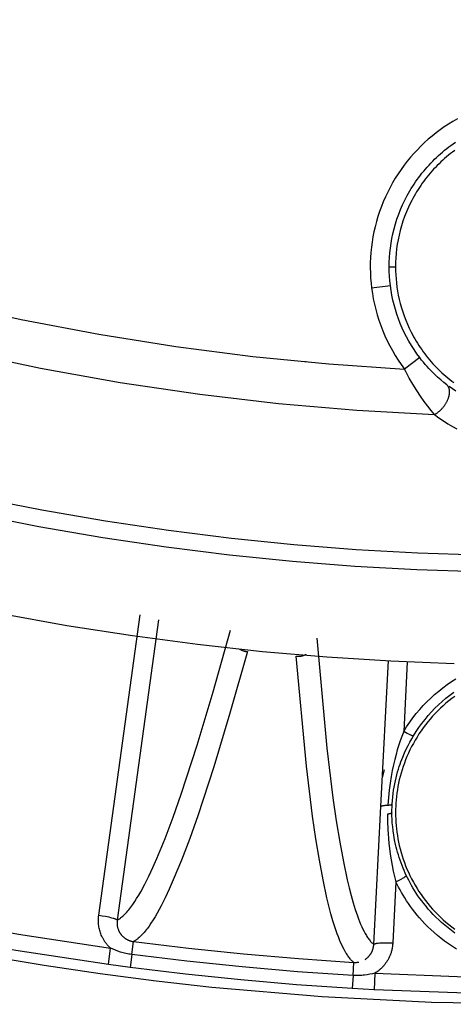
# Model space of a CAD drawing. Header units: millimetres. Extents: x -2637 to -1637, y 678 to 1678.
# Tile 258 of 348: x -2047 to -2036, y 1347 to 1373. Entities that reach past the tile are written whole.
import ezdxf

# ---------------------------------------------------------------- set-up
doc = ezdxf.new("R2010")
doc.units = ezdxf.units.MM
doc.layers.add('Make2D$B.SHOW mini', color=7, linetype='Continuous', true_color=0x000000)

msp = doc.modelspace()

# ---------------------------------------------------------------- linework, layer by layer
at = {"layer": 'Make2D$B.SHOW mini', "color": 18, "lineweight": -3, "true_color": 0x000000}
for points in [[(-2069.529, 1374.188), (-2067.608, 1373.024), (-2065.657, 1371.93), (-2063.681, 1370.907), (-2061.683, 1369.954), (-2059.667, 1369.072), (-2057.636, 1368.262), (-2055.595, 1367.523), (-2053.546, 1366.855), (-2051.493, 1366.257), (-2049.439, 1365.729), (-2047.388, 1365.27), (-2045.343, 1364.879), (-2043.307, 1364.554), (-2041.282, 1364.293), (-2039.272, 1364.096), (-2037.278, 1363.961)], [(-2069.735, 1372.949), (-2067.748, 1371.765), (-2065.732, 1370.654), (-2063.689, 1369.617), (-2061.625, 1368.653), (-2059.542, 1367.764), (-2057.445, 1366.95), (-2055.338, 1366.21), (-2053.225, 1365.544), (-2051.108, 1364.952), (-2048.992, 1364.432), (-2046.88, 1363.983), (-2044.775, 1363.605), (-2042.68, 1363.295), (-2040.599, 1363.053), (-2038.534, 1362.876), (-2036.487, 1362.762)], [(-2035.886, 1370.56), (-2036.004, 1370.492), (-2036.119, 1370.421), (-2036.232, 1370.347), (-2036.342, 1370.269), (-2036.449, 1370.189), (-2036.552, 1370.107), (-2036.653, 1370.022), (-2036.751, 1369.934), (-2036.847, 1369.842), (-2036.94, 1369.747), (-2037.032, 1369.649), (-2037.121, 1369.547), (-2037.207, 1369.443), (-2037.291, 1369.335), (-2037.371, 1369.224), (-2037.448, 1369.11), (-2037.522, 1368.994), (-2037.593, 1368.875), (-2037.66, 1368.753), (-2037.723, 1368.63), (-2037.783, 1368.504), (-2037.839, 1368.376), (-2037.89, 1368.247), (-2037.938, 1368.116), (-2037.981, 1367.984), (-2038.021, 1367.85), (-2038.056, 1367.716), (-2038.086, 1367.58), (-2038.113, 1367.445), (-2038.135, 1367.309), (-2038.153, 1367.172), (-2038.167, 1367.036), (-2038.176, 1366.9), (-2038.182, 1366.764), (-2038.183, 1366.629), (-2038.18, 1366.495), (-2038.173, 1366.362), (-2038.163, 1366.23), (-2038.148, 1366.099)], [(-2037.683, 1366.656), (-2037.681, 1366.778), (-2037.676, 1366.901), (-2037.666, 1367.026), (-2037.652, 1367.151), (-2037.634, 1367.278), (-2037.612, 1367.405), (-2037.585, 1367.532), (-2037.554, 1367.66), (-2037.518, 1367.788), (-2037.478, 1367.916), (-2037.433, 1368.043), (-2037.383, 1368.17), (-2037.329, 1368.295), (-2037.269, 1368.42), (-2037.238, 1368.482), (-2037.206, 1368.543), (-2037.172, 1368.604), (-2037.137, 1368.664), (-2037.101, 1368.724), (-2037.064, 1368.784), (-2037.026, 1368.842), (-2036.987, 1368.901), (-2036.946, 1368.959), (-2036.905, 1369.016), (-2036.862, 1369.072), (-2036.819, 1369.128), (-2036.774, 1369.183), (-2036.729, 1369.237), (-2036.682, 1369.29), (-2036.634, 1369.343), (-2036.586, 1369.395), (-2036.537, 1369.445), (-2036.486, 1369.495), (-2036.435, 1369.545), (-2036.383, 1369.593), (-2036.33, 1369.64), (-2036.276, 1369.686), (-2036.222, 1369.731), (-2036.166, 1369.775), (-2036.11, 1369.819), (-2036.054, 1369.861), (-2035.996, 1369.902), (-2035.938, 1369.942)], [(-2035.956, 1369.727), (-2036.01, 1369.686), (-2036.064, 1369.645), (-2036.117, 1369.603), (-2036.169, 1369.559), (-2036.221, 1369.515), (-2036.271, 1369.47), (-2036.321, 1369.424), (-2036.37, 1369.377), (-2036.419, 1369.329), (-2036.466, 1369.28), (-2036.512, 1369.23), (-2036.558, 1369.18), (-2036.603, 1369.129), (-2036.646, 1369.077), (-2036.689, 1369.024), (-2036.731, 1368.971), (-2036.772, 1368.917), (-2036.811, 1368.862), (-2036.85, 1368.807), (-2036.888, 1368.751), (-2036.924, 1368.695), (-2036.96, 1368.638), (-2036.994, 1368.58), (-2037.027, 1368.522), (-2037.06, 1368.464), (-2037.091, 1368.405), (-2037.121, 1368.346), (-2037.177, 1368.227), (-2037.23, 1368.106), (-2037.277, 1367.985), (-2037.32, 1367.863), (-2037.359, 1367.741), (-2037.393, 1367.618), (-2037.423, 1367.496), (-2037.449, 1367.373), (-2037.47, 1367.252), (-2037.488, 1367.131), (-2037.501, 1367.01), (-2037.51, 1366.891), (-2037.515, 1366.773), (-2037.517, 1366.656)], [(-2068.451, 1367.957), (-2066.839, 1367.097), (-2065.213, 1366.282), (-2063.574, 1365.511), (-2061.923, 1364.785), (-2060.263, 1364.104), (-2058.594, 1363.467), (-2056.92, 1362.875), (-2055.242, 1362.328), (-2053.56, 1361.824), (-2051.878, 1361.365), (-2050.196, 1360.949), (-2048.516, 1360.576), (-2046.84, 1360.245), (-2045.168, 1359.956), (-2043.503, 1359.708), (-2041.846, 1359.5), (-2040.197, 1359.332), (-2038.559, 1359.203), (-2036.932, 1359.112), (-2035.318, 1359.059)], [(-2068.664, 1367.568), (-2067.043, 1366.704), (-2065.406, 1365.884), (-2063.757, 1365.108), (-2062.096, 1364.378), (-2060.426, 1363.692), (-2058.747, 1363.052), (-2057.063, 1362.456), (-2055.374, 1361.905), (-2053.682, 1361.399), (-2051.989, 1360.936), (-2050.297, 1360.518), (-2048.607, 1360.142), (-2046.92, 1359.809), (-2045.238, 1359.518), (-2043.563, 1359.269), (-2041.895, 1359.06), (-2040.237, 1358.891), (-2038.589, 1358.762), (-2036.952, 1358.67), (-2035.328, 1358.616)], [(-2037.683, 1366.656), (-2037.517, 1366.656)], [(-2037.652, 1366.161), (-2037.666, 1366.284), (-2037.675, 1366.408), (-2037.681, 1366.532), (-2037.683, 1366.656)], [(-2037.517, 1366.656), (-2037.516, 1366.552), (-2037.511, 1366.446), (-2037.504, 1366.34), (-2037.494, 1366.233), (-2037.48, 1366.125), (-2037.463, 1366.016), (-2037.443, 1365.907), (-2037.419, 1365.798), (-2037.392, 1365.689), (-2037.361, 1365.579), (-2037.327, 1365.47), (-2037.29, 1365.361), (-2037.248, 1365.252), (-2037.204, 1365.144), (-2037.155, 1365.037), (-2037.103, 1364.931)], [(-2038.148, 1366.099), (-2037.652, 1366.161)], [(-2038.148, 1366.099), (-2038.128, 1365.956), (-2038.103, 1365.813), (-2038.073, 1365.67), (-2038.039, 1365.529), (-2037.999, 1365.388), (-2037.955, 1365.248), (-2037.907, 1365.11), (-2037.854, 1364.973), (-2037.796, 1364.838), (-2037.734, 1364.705), (-2037.668, 1364.574), (-2037.598, 1364.446), (-2037.524, 1364.32), (-2037.446, 1364.198), (-2037.364, 1364.078), (-2037.278, 1363.961)], [(-2036.88, 1364.263), (-2036.956, 1364.366), (-2037.028, 1364.473), (-2037.098, 1364.582), (-2037.164, 1364.693), (-2037.226, 1364.807), (-2037.285, 1364.923), (-2037.34, 1365.041), (-2037.391, 1365.161), (-2037.438, 1365.283), (-2037.481, 1365.406), (-2037.52, 1365.53), (-2037.555, 1365.655), (-2037.585, 1365.781), (-2037.612, 1365.907), (-2037.634, 1366.034), (-2037.652, 1366.161)], [(-2037.103, 1364.931), (-2037.072, 1364.872), (-2037.041, 1364.813), (-2037.008, 1364.755), (-2036.974, 1364.698), (-2036.939, 1364.641), (-2036.903, 1364.584), (-2036.865, 1364.528), (-2036.827, 1364.472), (-2036.788, 1364.417), (-2036.747, 1364.363), (-2036.706, 1364.309), (-2036.664, 1364.256), (-2036.62, 1364.204), (-2036.576, 1364.153), (-2036.531, 1364.102), (-2036.485, 1364.052), (-2036.438, 1364.003), (-2036.39, 1363.955), (-2036.341, 1363.907), (-2036.292, 1363.861), (-2036.241, 1363.815), (-2036.19, 1363.771), (-2036.138, 1363.727), (-2036.085, 1363.684), (-2036.032, 1363.642), (-2035.978, 1363.602)], [(-2068.627, 1364.776), (-2066.944, 1363.918), (-2065.246, 1363.105), (-2063.537, 1362.339), (-2061.818, 1361.619), (-2060.09, 1360.946), (-2058.356, 1360.319), (-2056.617, 1359.738), (-2054.876, 1359.202), (-2053.133, 1358.713), (-2051.39, 1358.268), (-2049.649, 1357.868), (-2047.912, 1357.512), (-2046.18, 1357.199), (-2044.454, 1356.928), (-2042.736, 1356.7), (-2041.027, 1356.513), (-2039.329, 1356.366), (-2037.642, 1356.259), (-2035.968, 1356.19)], [(-2039.887, 1364.166), (-2039.894, 1364.156)], [(-2036.88, 1364.263), (-2037.278, 1363.961)], [(-2036.163, 1363.542), (-2036.243, 1363.605), (-2036.326, 1363.674), (-2036.41, 1363.748), (-2036.497, 1363.83), (-2036.588, 1363.922), (-2036.636, 1363.972), (-2036.683, 1364.024), (-2036.732, 1364.08), (-2036.781, 1364.138), (-2036.83, 1364.199), (-2036.88, 1364.263)], [(-2037.245, 1363.895), (-2037.278, 1363.961)], [(-2036.487, 1362.762), (-2036.576, 1362.867), (-2036.669, 1362.982), (-2036.762, 1363.105), (-2036.858, 1363.241), (-2036.959, 1363.394), (-2037.064, 1363.564), (-2037.154, 1363.723), (-2037.245, 1363.895)], [(-2036.118, 1363.485), (-2036.12, 1363.489), (-2036.122, 1363.494), (-2036.125, 1363.498), (-2036.127, 1363.502), (-2036.13, 1363.506), (-2036.132, 1363.509), (-2036.135, 1363.513), (-2036.138, 1363.517), (-2036.141, 1363.52), (-2036.144, 1363.524), (-2036.147, 1363.527), (-2036.15, 1363.53), (-2036.153, 1363.533), (-2036.156, 1363.536), (-2036.159, 1363.539), (-2036.163, 1363.542)], [(-2035.928, 1363.375), (-2036.017, 1363.436), (-2036.106, 1363.499)], [(-2036.487, 1362.762), (-2036.474, 1362.769), (-2036.462, 1362.776), (-2036.449, 1362.784), (-2036.436, 1362.792), (-2036.423, 1362.801), (-2036.41, 1362.81), (-2036.397, 1362.819), (-2036.384, 1362.83), (-2036.371, 1362.84), (-2036.358, 1362.851), (-2036.345, 1362.862), (-2036.332, 1362.874), (-2036.32, 1362.886), (-2036.307, 1362.899), (-2036.295, 1362.912), (-2036.283, 1362.925), (-2036.272, 1362.938), (-2036.26, 1362.952), (-2036.249, 1362.966), (-2036.238, 1362.98), (-2036.228, 1362.995), (-2036.217, 1363.009), (-2036.208, 1363.024), (-2036.198, 1363.039), (-2036.189, 1363.053), (-2036.18, 1363.068), (-2036.172, 1363.083), (-2036.164, 1363.098), (-2036.157, 1363.112), (-2036.15, 1363.127), (-2036.143, 1363.142), (-2036.137, 1363.156), (-2036.128, 1363.178), (-2036.124, 1363.19), (-2036.12, 1363.201), (-2036.116, 1363.212), (-2036.113, 1363.224), (-2036.109, 1363.235), (-2036.106, 1363.247), (-2036.104, 1363.258), (-2036.101, 1363.269), (-2036.099, 1363.281), (-2036.097, 1363.292), (-2036.095, 1363.303), (-2036.094, 1363.314), (-2036.093, 1363.325), (-2036.092, 1363.336), (-2036.092, 1363.347), (-2036.091, 1363.357), (-2036.091, 1363.368), (-2036.092, 1363.378), (-2036.092, 1363.388), (-2036.093, 1363.398), (-2036.094, 1363.408), (-2036.096, 1363.417), (-2036.098, 1363.427), (-2036.1, 1363.436), (-2036.101, 1363.44), (-2036.102, 1363.445), (-2036.103, 1363.449), (-2036.105, 1363.453), (-2036.106, 1363.457), (-2036.108, 1363.462), (-2036.109, 1363.466), (-2036.111, 1363.47), (-2036.112, 1363.474), (-2036.114, 1363.477), (-2036.116, 1363.481), (-2036.118, 1363.485)], [(-2036.487, 1362.762), (-2036.371, 1362.676), (-2036.254, 1362.596), (-2036.135, 1362.519), (-2036.016, 1362.448), (-2035.897, 1362.38)], [(-2045.343, 1349.552), (-2044.249, 1357.473)], [(-2043.763, 1357.342), (-2044.856, 1349.421)], [(-2044.856, 1349.421), (-2044.844, 1349.427), (-2044.832, 1349.435), (-2044.819, 1349.442), (-2044.807, 1349.45), (-2044.794, 1349.459), (-2044.781, 1349.468), (-2044.769, 1349.477), (-2044.756, 1349.487), (-2044.744, 1349.497), (-2044.731, 1349.508), (-2044.706, 1349.53), (-2044.68, 1349.554), (-2044.655, 1349.579), (-2044.629, 1349.606), (-2044.603, 1349.634), (-2044.577, 1349.664), (-2044.552, 1349.695), (-2044.526, 1349.728), (-2044.5, 1349.762), (-2044.447, 1349.834), (-2044.395, 1349.911), (-2044.343, 1349.993), (-2044.29, 1350.08), (-2044.237, 1350.172), (-2044.131, 1350.368), (-2044.024, 1350.581), (-2043.917, 1350.809), (-2043.81, 1351.051), (-2043.595, 1351.574), (-2043.38, 1352.142), (-2043.167, 1352.746), (-2042.745, 1354.036), (-2042.322, 1355.446), (-2041.865, 1357.074)], [(-2039.595, 1356.859), (-2039.328, 1353.959), (-2039.167, 1352.648), (-2039.08, 1352.042), (-2038.989, 1351.478), (-2038.893, 1350.96), (-2038.794, 1350.489), (-2038.742, 1350.273), (-2038.689, 1350.069), (-2038.635, 1349.877), (-2038.58, 1349.699), (-2038.523, 1349.534), (-2038.495, 1349.457), (-2038.466, 1349.383), (-2038.436, 1349.312), (-2038.407, 1349.245), (-2038.377, 1349.182), (-2038.346, 1349.122), (-2038.316, 1349.066), (-2038.3, 1349.039), (-2038.284, 1349.014), (-2038.269, 1348.989), (-2038.253, 1348.965), (-2038.237, 1348.942), (-2038.221, 1348.92), (-2038.205, 1348.899), (-2038.189, 1348.88), (-2038.173, 1348.861), (-2038.157, 1348.843), (-2038.141, 1348.826), (-2038.124, 1348.81), (-2038.116, 1348.802), (-2038.108, 1348.795), (-2038.099, 1348.788), (-2038.091, 1348.781)], [(-2041.423, 1356.505), (-2041.882, 1354.878), (-2042.307, 1353.468), (-2042.73, 1352.177), (-2042.945, 1351.572), (-2043.161, 1351.005), (-2043.377, 1350.482), (-2043.485, 1350.24), (-2043.592, 1350.013), (-2043.699, 1349.8), (-2043.753, 1349.7), (-2043.806, 1349.604), (-2043.859, 1349.513), (-2043.912, 1349.426), (-2043.965, 1349.344), (-2044.017, 1349.267), (-2044.07, 1349.196), (-2044.096, 1349.162), (-2044.122, 1349.129), (-2044.148, 1349.098), (-2044.174, 1349.068), (-2044.2, 1349.04), (-2044.226, 1349.013), (-2044.251, 1348.988), (-2044.277, 1348.965), (-2044.302, 1348.942), (-2044.315, 1348.932), (-2044.328, 1348.922), (-2044.34, 1348.912), (-2044.353, 1348.903), (-2044.366, 1348.894), (-2044.378, 1348.886), (-2044.391, 1348.878), (-2044.403, 1348.87), (-2044.416, 1348.863), (-2044.428, 1348.856)], [(-2041.629, 1356.574), (-2041.62, 1356.569), (-2041.611, 1356.564), (-2041.6, 1356.558), (-2041.589, 1356.553), (-2041.578, 1356.548), (-2041.567, 1356.543), (-2041.556, 1356.538), (-2041.545, 1356.533), (-2041.533, 1356.529), (-2041.521, 1356.525), (-2041.51, 1356.522), (-2041.498, 1356.519), (-2041.486, 1356.516), (-2041.473, 1356.513), (-2041.461, 1356.511), (-2041.449, 1356.509), (-2041.436, 1356.507), (-2041.423, 1356.505)], [(-2040.136, 1356.384), (-2040.123, 1356.383), (-2040.111, 1356.382), (-2040.098, 1356.382), (-2040.086, 1356.382), (-2040.074, 1356.382), (-2040.061, 1356.383), (-2040.049, 1356.384), (-2040.037, 1356.385), (-2040.025, 1356.386), (-2040.013, 1356.388), (-2040.001, 1356.39), (-2039.989, 1356.393), (-2039.977, 1356.396), (-2039.966, 1356.399), (-2039.954, 1356.402), (-2039.942, 1356.406), (-2039.933, 1356.409), (-2039.924, 1356.412), (-2039.915, 1356.416), (-2039.905, 1356.419), (-2039.896, 1356.423), (-2039.887, 1356.427), (-2039.878, 1356.432), (-2039.869, 1356.436)], [(-2038.617, 1348.307), (-2038.626, 1348.314), (-2038.634, 1348.321), (-2038.642, 1348.328), (-2038.651, 1348.336), (-2038.667, 1348.351), (-2038.684, 1348.368), (-2038.7, 1348.386), (-2038.716, 1348.405), (-2038.732, 1348.424), (-2038.748, 1348.445), (-2038.764, 1348.467), (-2038.78, 1348.49), (-2038.796, 1348.513), (-2038.812, 1348.538), (-2038.828, 1348.563), (-2038.843, 1348.59), (-2038.874, 1348.646), (-2038.905, 1348.705), (-2038.935, 1348.769), (-2038.965, 1348.835), (-2038.995, 1348.906), (-2039.024, 1348.98), (-2039.053, 1349.057), (-2039.11, 1349.222), (-2039.166, 1349.4), (-2039.22, 1349.591), (-2039.273, 1349.795), (-2039.325, 1350.011), (-2039.426, 1350.481), (-2039.522, 1351), (-2039.615, 1351.564), (-2039.703, 1352.169), (-2039.865, 1353.481), (-2040.136, 1356.384)], [(-2037.904, 1352.418), (-2037.706, 1356.27)], [(-2037.208, 1356.237), (-2037.302, 1354.401)], [(-2037.302, 1354.401), (-2037.224, 1354.524), (-2037.143, 1354.644), (-2037.059, 1354.76), (-2036.971, 1354.871), (-2036.88, 1354.979), (-2036.786, 1355.084), (-2036.689, 1355.184), (-2036.589, 1355.282), (-2036.485, 1355.376), (-2036.378, 1355.466), (-2036.269, 1355.553), (-2036.157, 1355.636), (-2036.042, 1355.715), (-2035.925, 1355.79)], [(-2035.957, 1355.326), (-2036.035, 1355.267), (-2036.112, 1355.206), (-2036.188, 1355.143), (-2036.262, 1355.078), (-2036.334, 1355.012), (-2036.404, 1354.943), (-2036.473, 1354.873), (-2036.54, 1354.8), (-2036.605, 1354.727), (-2036.667, 1354.651), (-2036.728, 1354.574), (-2036.787, 1354.496), (-2036.843, 1354.416), (-2036.898, 1354.335), (-2036.95, 1354.253), (-2037, 1354.17), (-2037.047, 1354.086), (-2037.093, 1354.001), (-2037.136, 1353.916), (-2037.176, 1353.829), (-2037.215, 1353.742), (-2037.25, 1353.655), (-2037.284, 1353.567), (-2037.315, 1353.479), (-2037.344, 1353.39), (-2037.371, 1353.302), (-2037.395, 1353.213), (-2037.417, 1353.124), (-2037.436, 1353.036), (-2037.454, 1352.947), (-2037.469, 1352.859), (-2037.482, 1352.772), (-2037.493, 1352.684), (-2037.502, 1352.597), (-2037.509, 1352.511), (-2037.513, 1352.425), (-2037.516, 1352.34), (-2037.517, 1352.256)], [(-2037.044, 1354.284), (-2036.973, 1354.397), (-2036.899, 1354.506), (-2036.821, 1354.613), (-2036.739, 1354.717), (-2036.655, 1354.818), (-2036.567, 1354.916), (-2036.476, 1355.011), (-2036.382, 1355.102), (-2036.286, 1355.19), (-2036.186, 1355.274), (-2036.085, 1355.355), (-2035.981, 1355.432)], [(-2033.717, 1347.201), (-2036.566, 1347.25), (-2039.45, 1347.397), (-2042.365, 1347.648), (-2043.832, 1347.813), (-2045.306, 1348.005), (-2046.784, 1348.224), (-2048.267, 1348.472), (-2049.753, 1348.747), (-2051.243, 1349.051), (-2052.735, 1349.383), (-2054.228, 1349.745), (-2055.722, 1350.136), (-2057.215, 1350.557), (-2058.708, 1351.007), (-2060.199, 1351.487), (-2061.687, 1351.997), (-2063.172, 1352.538), (-2064.652, 1353.108), (-2066.127, 1353.709), (-2067.596, 1354.34), (-2069.057, 1355.002)], [(-2037.302, 1354.401), (-2037.368, 1354.224), (-2037.402, 1354.127), (-2037.436, 1354.024), (-2037.47, 1353.913), (-2037.504, 1353.793), (-2037.538, 1353.663), (-2037.571, 1353.523), (-2037.603, 1353.372), (-2037.633, 1353.209), (-2037.66, 1353.036), (-2037.684, 1352.853), (-2037.703, 1352.66), (-2037.717, 1352.458)], [(-2037.044, 1354.284), (-2037.044, 1354.284), (-2037.044, 1354.284), (-2037.045, 1354.284), (-2037.045, 1354.283), (-2037.045, 1354.283), (-2037.045, 1354.283), (-2037.045, 1354.283), (-2037.045, 1354.283), (-2037.046, 1354.283), (-2037.046, 1354.283), (-2037.046, 1354.283), (-2037.046, 1354.283), (-2037.046, 1354.282), (-2037.047, 1354.282), (-2037.047, 1354.282), (-2037.047, 1354.282), (-2037.047, 1354.282), (-2037.048, 1354.282), (-2037.048, 1354.282), (-2037.048, 1354.282), (-2037.048, 1354.282), (-2037.049, 1354.282), (-2037.049, 1354.282), (-2037.049, 1354.282), (-2037.05, 1354.282), (-2037.051, 1354.282), (-2037.051, 1354.282), (-2037.052, 1354.282), (-2037.053, 1354.282), (-2037.054, 1354.282), (-2037.055, 1354.282), (-2037.055, 1354.282), (-2037.056, 1354.282), (-2037.057, 1354.282), (-2037.059, 1354.283), (-2037.061, 1354.283), (-2037.064, 1354.283), (-2037.066, 1354.284), (-2037.069, 1354.285), (-2037.074, 1354.286), (-2037.08, 1354.288), (-2037.087, 1354.291), (-2037.094, 1354.293), (-2037.11, 1354.3), (-2037.128, 1354.307), (-2037.147, 1354.316), (-2037.168, 1354.327), (-2037.212, 1354.35), (-2037.257, 1354.375), (-2037.302, 1354.401)], [(-2037.605, 1352.48), (-2037.599, 1352.575), (-2037.59, 1352.668), (-2037.58, 1352.759), (-2037.567, 1352.848), (-2037.553, 1352.934), (-2037.537, 1353.018), (-2037.52, 1353.1), (-2037.502, 1353.18), (-2037.482, 1353.256), (-2037.462, 1353.331), (-2037.44, 1353.402), (-2037.418, 1353.471), (-2037.396, 1353.538), (-2037.373, 1353.602), (-2037.326, 1353.722), (-2037.279, 1353.833), (-2037.232, 1353.936), (-2037.185, 1354.032), (-2037.138, 1354.121), (-2037.091, 1354.205), (-2037.044, 1354.284)], [(-2037.815, 1353.384), (-2037.841, 1353.283), (-2037.865, 1353.183)], [(-2038.091, 1348.781), (-2037.904, 1352.418)], [(-2037.904, 1352.418), (-2037.904, 1352.418), (-2037.904, 1352.418), (-2037.904, 1352.419), (-2037.904, 1352.419), (-2037.904, 1352.419), (-2037.904, 1352.419), (-2037.904, 1352.419), (-2037.904, 1352.42), (-2037.904, 1352.42), (-2037.904, 1352.42), (-2037.903, 1352.42), (-2037.903, 1352.421), (-2037.903, 1352.421), (-2037.903, 1352.421), (-2037.903, 1352.421), (-2037.903, 1352.421), (-2037.903, 1352.422), (-2037.903, 1352.422), (-2037.902, 1352.422), (-2037.902, 1352.422), (-2037.902, 1352.423), (-2037.902, 1352.423), (-2037.901, 1352.423), (-2037.901, 1352.424), (-2037.9, 1352.424), (-2037.9, 1352.425), (-2037.9, 1352.425), (-2037.899, 1352.425), (-2037.899, 1352.426), (-2037.898, 1352.426), (-2037.897, 1352.427), (-2037.897, 1352.427), (-2037.896, 1352.428), (-2037.896, 1352.428), (-2037.894, 1352.429), (-2037.893, 1352.43), (-2037.891, 1352.43), (-2037.89, 1352.431), (-2037.888, 1352.432), (-2037.886, 1352.433), (-2037.885, 1352.433), (-2037.883, 1352.434), (-2037.878, 1352.436), (-2037.874, 1352.437), (-2037.869, 1352.439), (-2037.864, 1352.44), (-2037.858, 1352.441), (-2037.852, 1352.443), (-2037.839, 1352.445), (-2037.825, 1352.448), (-2037.81, 1352.45), (-2037.793, 1352.452), (-2037.757, 1352.455), (-2037.717, 1352.458)], [(-2037.717, 1352.458), (-2037.694, 1352.459), (-2037.672, 1352.461), (-2037.662, 1352.462), (-2037.653, 1352.463), (-2037.644, 1352.465), (-2037.637, 1352.466), (-2037.633, 1352.467), (-2037.63, 1352.468), (-2037.627, 1352.469), (-2037.624, 1352.469), (-2037.621, 1352.47), (-2037.618, 1352.471), (-2037.617, 1352.471), (-2037.616, 1352.472), (-2037.615, 1352.472), (-2037.614, 1352.473), (-2037.613, 1352.473), (-2037.612, 1352.474), (-2037.611, 1352.474), (-2037.611, 1352.475), (-2037.61, 1352.475), (-2037.61, 1352.475), (-2037.609, 1352.475), (-2037.609, 1352.476), (-2037.609, 1352.476), (-2037.609, 1352.476), (-2037.608, 1352.476), (-2037.608, 1352.477), (-2037.608, 1352.477), (-2037.607, 1352.477), (-2037.607, 1352.477), (-2037.607, 1352.478), (-2037.607, 1352.478), (-2037.607, 1352.478), (-2037.607, 1352.478), (-2037.606, 1352.478), (-2037.606, 1352.478), (-2037.606, 1352.478), (-2037.606, 1352.479), (-2037.606, 1352.479), (-2037.606, 1352.479), (-2037.606, 1352.479), (-2037.606, 1352.479), (-2037.606, 1352.479), (-2037.606, 1352.479), (-2037.606, 1352.479), (-2037.606, 1352.479), (-2037.606, 1352.48), (-2037.606, 1352.48), (-2037.606, 1352.48), (-2037.606, 1352.48), (-2037.605, 1352.48), (-2037.605, 1352.48), (-2037.605, 1352.48), (-2037.605, 1352.48)], [(-2037.611, 1352.256), (-2037.611, 1352.331), (-2037.609, 1352.406), (-2037.605, 1352.48)], [(-2037.726, 1352.216), (-2037.727, 1352.03), (-2037.721, 1351.817), (-2037.715, 1351.7), (-2037.706, 1351.577), (-2037.694, 1351.446), (-2037.679, 1351.309), (-2037.659, 1351.164), (-2037.636, 1351.014), (-2037.608, 1350.863), (-2037.576, 1350.714), (-2037.542, 1350.572), (-2037.506, 1350.435)], [(-2037.611, 1352.256), (-2037.611, 1352.256), (-2037.611, 1352.256), (-2037.611, 1352.255), (-2037.611, 1352.255), (-2037.611, 1352.255), (-2037.611, 1352.255), (-2037.611, 1352.255), (-2037.611, 1352.255), (-2037.611, 1352.254), (-2037.611, 1352.254), (-2037.612, 1352.254), (-2037.612, 1352.254), (-2037.612, 1352.254), (-2037.612, 1352.253), (-2037.612, 1352.253), (-2037.612, 1352.253), (-2037.612, 1352.252), (-2037.613, 1352.252), (-2037.613, 1352.251), (-2037.613, 1352.251), (-2037.613, 1352.251), (-2037.614, 1352.25), (-2037.614, 1352.25), (-2037.614, 1352.25), (-2037.614, 1352.249), (-2037.615, 1352.249), (-2037.615, 1352.249), (-2037.615, 1352.248), (-2037.616, 1352.248), (-2037.616, 1352.248), (-2037.616, 1352.247), (-2037.617, 1352.247), (-2037.618, 1352.246), (-2037.619, 1352.245), (-2037.62, 1352.245), (-2037.621, 1352.244), (-2037.622, 1352.243), (-2037.623, 1352.243), (-2037.624, 1352.242), (-2037.625, 1352.241), (-2037.627, 1352.241), (-2037.628, 1352.24), (-2037.629, 1352.239), (-2037.632, 1352.238), (-2037.636, 1352.236), (-2037.639, 1352.235), (-2037.643, 1352.234), (-2037.647, 1352.232), (-2037.651, 1352.231), (-2037.659, 1352.229), (-2037.669, 1352.226), (-2037.679, 1352.224), (-2037.69, 1352.222), (-2037.702, 1352.22), (-2037.726, 1352.216)], [(-2037.233, 1350.602), (-2037.262, 1350.665), (-2037.291, 1350.73), (-2037.318, 1350.796), (-2037.345, 1350.863), (-2037.371, 1350.932), (-2037.396, 1351.002), (-2037.42, 1351.072), (-2037.442, 1351.142), (-2037.463, 1351.212), (-2037.482, 1351.281), (-2037.499, 1351.349), (-2037.515, 1351.416), (-2037.542, 1351.543), (-2037.563, 1351.664), (-2037.579, 1351.778), (-2037.592, 1351.886), (-2037.601, 1351.988), (-2037.607, 1352.084), (-2037.61, 1352.173), (-2037.611, 1352.256)], [(-2037.517, 1352.256), (-2037.516, 1352.172), (-2037.513, 1352.087), (-2037.509, 1352.001), (-2037.502, 1351.915), (-2037.493, 1351.828), (-2037.482, 1351.74), (-2037.469, 1351.653), (-2037.454, 1351.565), (-2037.436, 1351.476), (-2037.417, 1351.388), (-2037.395, 1351.299), (-2037.371, 1351.21), (-2037.344, 1351.122), (-2037.315, 1351.033), (-2037.284, 1350.945), (-2037.25, 1350.857), (-2037.215, 1350.77), (-2037.176, 1350.683), (-2037.136, 1350.596), (-2037.093, 1350.511), (-2037.047, 1350.426), (-2037, 1350.342), (-2036.95, 1350.259), (-2036.898, 1350.177), (-2036.843, 1350.096), (-2036.787, 1350.016), (-2036.728, 1349.938), (-2036.667, 1349.861), (-2036.605, 1349.785), (-2036.54, 1349.712), (-2036.473, 1349.639), (-2036.404, 1349.569), (-2036.334, 1349.5), (-2036.262, 1349.434), (-2036.188, 1349.369), (-2036.112, 1349.306), (-2036.035, 1349.245), (-2035.957, 1349.186)], [(-2037.506, 1350.435), (-2037.452, 1350.461), (-2037.399, 1350.487), (-2037.351, 1350.514), (-2037.329, 1350.526), (-2037.31, 1350.538), (-2037.292, 1350.549), (-2037.276, 1350.559), (-2037.269, 1350.564), (-2037.262, 1350.569), (-2037.256, 1350.574), (-2037.251, 1350.578), (-2037.248, 1350.58), (-2037.246, 1350.582), (-2037.244, 1350.584), (-2037.242, 1350.586), (-2037.24, 1350.588), (-2037.239, 1350.589), (-2037.238, 1350.59), (-2037.237, 1350.591), (-2037.237, 1350.592), (-2037.236, 1350.592), (-2037.236, 1350.593), (-2037.235, 1350.594), (-2037.235, 1350.594), (-2037.234, 1350.595), (-2037.234, 1350.595), (-2037.234, 1350.596), (-2037.234, 1350.596), (-2037.234, 1350.596), (-2037.234, 1350.597), (-2037.233, 1350.597), (-2037.233, 1350.597), (-2037.233, 1350.598), (-2037.233, 1350.598), (-2037.233, 1350.598), (-2037.233, 1350.598), (-2037.233, 1350.599), (-2037.233, 1350.599), (-2037.233, 1350.599), (-2037.233, 1350.599), (-2037.233, 1350.6), (-2037.233, 1350.6), (-2037.233, 1350.6), (-2037.233, 1350.6), (-2037.233, 1350.6), (-2037.233, 1350.6), (-2037.233, 1350.6), (-2037.233, 1350.6), (-2037.233, 1350.6), (-2037.233, 1350.601), (-2037.233, 1350.601), (-2037.233, 1350.601), (-2037.233, 1350.601), (-2037.233, 1350.601), (-2037.233, 1350.601), (-2037.233, 1350.601), (-2037.233, 1350.601), (-2037.233, 1350.601), (-2037.233, 1350.602)], [(-2035.949, 1349.081), (-2036.044, 1349.149), (-2036.133, 1349.219), (-2036.219, 1349.288), (-2036.301, 1349.359), (-2036.379, 1349.43), (-2036.453, 1349.501), (-2036.523, 1349.573), (-2036.59, 1349.644), (-2036.653, 1349.715), (-2036.713, 1349.786), (-2036.771, 1349.857), (-2036.825, 1349.927), (-2036.876, 1349.997), (-2036.925, 1350.067), (-2036.971, 1350.136), (-2037.015, 1350.204), (-2037.056, 1350.272), (-2037.096, 1350.339), (-2037.133, 1350.406), (-2037.168, 1350.472), (-2037.201, 1350.537), (-2037.233, 1350.602)], [(-2037.506, 1350.435), (-2037.589, 1348.819)], [(-2035.905, 1348.654), (-2036.016, 1348.724), (-2036.123, 1348.797), (-2036.224, 1348.87), (-2036.321, 1348.945), (-2036.414, 1349.02), (-2036.502, 1349.096), (-2036.586, 1349.173), (-2036.665, 1349.249), (-2036.741, 1349.326), (-2036.813, 1349.403), (-2036.882, 1349.48), (-2036.946, 1349.556), (-2037.008, 1349.633), (-2037.067, 1349.708), (-2037.122, 1349.784), (-2037.174, 1349.858), (-2037.224, 1349.933), (-2037.271, 1350.006), (-2037.316, 1350.079), (-2037.358, 1350.152), (-2037.398, 1350.224), (-2037.436, 1350.295), (-2037.472, 1350.365), (-2037.506, 1350.435)], [(-2049.874, 1349.49), (-2047.457, 1349.049), (-2045.029, 1348.679)], [(-2045.029, 1348.679), (-2045.045, 1348.694), (-2045.061, 1348.71), (-2045.076, 1348.725), (-2045.091, 1348.741), (-2045.105, 1348.757), (-2045.118, 1348.772), (-2045.131, 1348.788), (-2045.144, 1348.804), (-2045.156, 1348.82), (-2045.168, 1348.836), (-2045.179, 1348.853), (-2045.19, 1348.869), (-2045.2, 1348.885), (-2045.21, 1348.901), (-2045.22, 1348.917), (-2045.229, 1348.933), (-2045.237, 1348.949), (-2045.245, 1348.965), (-2045.253, 1348.981), (-2045.261, 1348.997), (-2045.275, 1349.029), (-2045.287, 1349.06), (-2045.298, 1349.091), (-2045.308, 1349.122), (-2045.317, 1349.152), (-2045.325, 1349.183), (-2045.331, 1349.213), (-2045.337, 1349.244), (-2045.342, 1349.274), (-2045.346, 1349.304), (-2045.349, 1349.334), (-2045.351, 1349.365), (-2045.352, 1349.395), (-2045.352, 1349.426), (-2045.351, 1349.457), (-2045.349, 1349.489), (-2045.346, 1349.52), (-2045.343, 1349.552)], [(-2045.343, 1349.552), (-2045.254, 1349.539), (-2045.163, 1349.523), (-2045.076, 1349.505), (-2045.036, 1349.495), (-2044.999, 1349.486), (-2044.965, 1349.476), (-2044.95, 1349.472), (-2044.936, 1349.467), (-2044.923, 1349.462), (-2044.911, 1349.458), (-2044.9, 1349.453), (-2044.895, 1349.451), (-2044.891, 1349.449), (-2044.887, 1349.447), (-2044.883, 1349.445), (-2044.879, 1349.443), (-2044.875, 1349.441), (-2044.872, 1349.439), (-2044.871, 1349.438), (-2044.87, 1349.437), (-2044.868, 1349.436), (-2044.867, 1349.435), (-2044.866, 1349.434), (-2044.865, 1349.434), (-2044.864, 1349.433), (-2044.863, 1349.432), (-2044.862, 1349.431), (-2044.861, 1349.43), (-2044.861, 1349.43), (-2044.861, 1349.43), (-2044.86, 1349.429), (-2044.86, 1349.429), (-2044.86, 1349.428), (-2044.859, 1349.428), (-2044.859, 1349.428), (-2044.859, 1349.427), (-2044.858, 1349.427), (-2044.858, 1349.426), (-2044.858, 1349.426), (-2044.858, 1349.426), (-2044.858, 1349.425), (-2044.857, 1349.425), (-2044.857, 1349.424), (-2044.857, 1349.424), (-2044.857, 1349.424), (-2044.857, 1349.423), (-2044.857, 1349.423), (-2044.857, 1349.422), (-2044.857, 1349.422), (-2044.856, 1349.422), (-2044.856, 1349.421), (-2044.856, 1349.421), (-2044.856, 1349.421)], [(-2044.856, 1349.421), (-2044.858, 1349.404), (-2044.86, 1349.388), (-2044.861, 1349.371), (-2044.861, 1349.355), (-2044.861, 1349.339), (-2044.861, 1349.324), (-2044.86, 1349.308), (-2044.858, 1349.292), (-2044.856, 1349.277), (-2044.853, 1349.261), (-2044.85, 1349.245), (-2044.847, 1349.23), (-2044.842, 1349.214), (-2044.838, 1349.198), (-2044.832, 1349.182), (-2044.826, 1349.166), (-2044.823, 1349.158), (-2044.819, 1349.149), (-2044.816, 1349.141), (-2044.812, 1349.133), (-2044.808, 1349.125), (-2044.803, 1349.117), (-2044.799, 1349.108), (-2044.794, 1349.1), (-2044.789, 1349.091), (-2044.784, 1349.083), (-2044.779, 1349.075), (-2044.773, 1349.066), (-2044.767, 1349.058), (-2044.761, 1349.05), (-2044.754, 1349.041), (-2044.748, 1349.033), (-2044.741, 1349.025), (-2044.734, 1349.017), (-2044.726, 1349.008), (-2044.718, 1349), (-2044.71, 1348.993), (-2044.702, 1348.985), (-2044.694, 1348.977), (-2044.685, 1348.97), (-2044.676, 1348.962), (-2044.667, 1348.955), (-2044.658, 1348.948), (-2044.648, 1348.941), (-2044.638, 1348.935), (-2044.628, 1348.928), (-2044.618, 1348.922), (-2044.608, 1348.916), (-2044.597, 1348.91), (-2044.587, 1348.905), (-2044.576, 1348.9), (-2044.565, 1348.895), (-2044.554, 1348.89), (-2044.543, 1348.885), (-2044.532, 1348.881), (-2044.521, 1348.877), (-2044.509, 1348.874), (-2044.498, 1348.87), (-2044.486, 1348.867), (-2044.475, 1348.865), (-2044.463, 1348.862), (-2044.452, 1348.86), (-2044.44, 1348.858), (-2044.428, 1348.856)], [(-2045.088, 1348.249), (-2047.529, 1348.62), (-2049.958, 1349.064)], [(-2044.473, 1348.515), (-2044.428, 1348.856)], [(-2044.428, 1348.856), (-2042.98, 1348.681), (-2041.528, 1348.531), (-2040.073, 1348.406), (-2038.617, 1348.307)], [(-2038.316, 1348.387), (-2038.303, 1348.396), (-2038.289, 1348.406), (-2038.276, 1348.416), (-2038.263, 1348.427), (-2038.251, 1348.438), (-2038.238, 1348.45), (-2038.232, 1348.456), (-2038.226, 1348.463), (-2038.22, 1348.469), (-2038.214, 1348.476), (-2038.208, 1348.483), (-2038.202, 1348.49), (-2038.196, 1348.497), (-2038.191, 1348.504), (-2038.185, 1348.512), (-2038.18, 1348.52), (-2038.174, 1348.527), (-2038.169, 1348.536), (-2038.164, 1348.544), (-2038.159, 1348.552), (-2038.154, 1348.561), (-2038.149, 1348.569), (-2038.145, 1348.578), (-2038.14, 1348.587), (-2038.136, 1348.597), (-2038.132, 1348.606), (-2038.128, 1348.616), (-2038.124, 1348.625), (-2038.12, 1348.635), (-2038.117, 1348.645), (-2038.113, 1348.656), (-2038.11, 1348.666), (-2038.107, 1348.677), (-2038.105, 1348.688), (-2038.102, 1348.699), (-2038.1, 1348.71), (-2038.098, 1348.721), (-2038.096, 1348.733), (-2038.094, 1348.745), (-2038.093, 1348.757), (-2038.092, 1348.769), (-2038.091, 1348.781)], [(-2038.091, 1348.781), (-2038.091, 1348.781), (-2038.091, 1348.782), (-2038.091, 1348.782), (-2038.091, 1348.783), (-2038.091, 1348.783), (-2038.09, 1348.783), (-2038.09, 1348.784), (-2038.09, 1348.784), (-2038.09, 1348.784), (-2038.09, 1348.785), (-2038.089, 1348.785), (-2038.089, 1348.785), (-2038.089, 1348.786), (-2038.089, 1348.786), (-2038.088, 1348.786), (-2038.088, 1348.787), (-2038.088, 1348.787), (-2038.087, 1348.787), (-2038.087, 1348.788), (-2038.087, 1348.788), (-2038.086, 1348.788), (-2038.086, 1348.789), (-2038.085, 1348.789), (-2038.085, 1348.79), (-2038.084, 1348.79), (-2038.084, 1348.79), (-2038.083, 1348.791), (-2038.082, 1348.792), (-2038.081, 1348.792), (-2038.079, 1348.793), (-2038.078, 1348.794), (-2038.077, 1348.794), (-2038.075, 1348.795), (-2038.074, 1348.796), (-2038.072, 1348.796), (-2038.069, 1348.798), (-2038.065, 1348.799), (-2038.061, 1348.8), (-2038.057, 1348.801), (-2038.052, 1348.803), (-2038.047, 1348.804), (-2038.042, 1348.805), (-2038.031, 1348.807), (-2038.018, 1348.81), (-2038.004, 1348.812), (-2037.99, 1348.814), (-2037.974, 1348.815), (-2037.939, 1348.819), (-2037.901, 1348.821), (-2037.859, 1348.823), (-2037.771, 1348.824), (-2037.679, 1348.823), (-2037.589, 1348.819)], [(-2037.589, 1348.819), (-2037.591, 1348.794), (-2037.593, 1348.769), (-2037.596, 1348.744), (-2037.599, 1348.72), (-2037.603, 1348.696), (-2037.607, 1348.673), (-2037.612, 1348.65), (-2037.618, 1348.627), (-2037.623, 1348.605), (-2037.63, 1348.583), (-2037.636, 1348.562), (-2037.643, 1348.541), (-2037.651, 1348.52), (-2037.659, 1348.5), (-2037.667, 1348.48), (-2037.675, 1348.46), (-2037.684, 1348.441), (-2037.693, 1348.422), (-2037.703, 1348.404), (-2037.713, 1348.386), (-2037.723, 1348.368), (-2037.733, 1348.351), (-2037.743, 1348.334), (-2037.754, 1348.317), (-2037.765, 1348.301), (-2037.777, 1348.285), (-2037.788, 1348.269), (-2037.8, 1348.254), (-2037.811, 1348.239), (-2037.823, 1348.225), (-2037.836, 1348.211), (-2037.848, 1348.197), (-2037.86, 1348.183), (-2037.873, 1348.17), (-2037.886, 1348.158), (-2037.899, 1348.145), (-2037.912, 1348.133), (-2037.925, 1348.121), (-2037.951, 1348.099), (-2037.978, 1348.077), (-2038.005, 1348.057), (-2038.033, 1348.038), (-2038.06, 1348.02)], [(-2045.088, 1348.249), (-2045.029, 1348.679)], [(-2044.473, 1348.515), (-2044.512, 1348.52), (-2044.55, 1348.526), (-2044.587, 1348.534), (-2044.625, 1348.542), (-2044.662, 1348.55), (-2044.698, 1348.56), (-2044.734, 1348.57), (-2044.769, 1348.581), (-2044.838, 1348.603), (-2044.904, 1348.628), (-2044.966, 1348.652), (-2045.026, 1348.678)], [(-2044.473, 1348.515), (-2044.517, 1348.173)], [(-2038.638, 1347.963), (-2040.1, 1348.062), (-2041.56, 1348.187), (-2043.018, 1348.338), (-2044.473, 1348.515)], [(-2044.517, 1348.173), (-2045.088, 1348.249)], [(-2038.658, 1347.619), (-2040.126, 1347.719), (-2041.593, 1347.844), (-2043.056, 1347.996), (-2044.517, 1348.173)], [(-2038.638, 1347.963), (-2038.617, 1348.307)], [(-2038.617, 1348.307), (-2038.608, 1348.307), (-2038.598, 1348.306), (-2038.589, 1348.306), (-2038.58, 1348.306), (-2038.571, 1348.306), (-2038.562, 1348.307), (-2038.545, 1348.308), (-2038.528, 1348.31), (-2038.512, 1348.312), (-2038.497, 1348.314), (-2038.482, 1348.317)], [(-2038.638, 1347.963), (-2038.658, 1347.619)], [(-2038.06, 1348.02), (-2038.126, 1348.006), (-2038.193, 1347.993), (-2038.263, 1347.982), (-2038.334, 1347.972), (-2038.371, 1347.968), (-2038.408, 1347.965), (-2038.446, 1347.963), (-2038.483, 1347.961), (-2038.522, 1347.96), (-2038.56, 1347.96), (-2038.599, 1347.961), (-2038.638, 1347.963)], [(-2038.06, 1348.02), (-2038.083, 1347.586)], [(-2038.06, 1348.02), (-2035.89, 1347.935), (-2033.717, 1347.907), (-2031.545, 1347.935), (-2029.374, 1348.02)], [(-2038.083, 1347.586), (-2038.658, 1347.619)], [(-2029.351, 1347.586), (-2031.533, 1347.501), (-2033.717, 1347.472), (-2035.901, 1347.501), (-2038.083, 1347.586)]]:
    msp.add_lwpolyline(points, dxfattribs=at)

doc.saveas('drawing.dxf')
